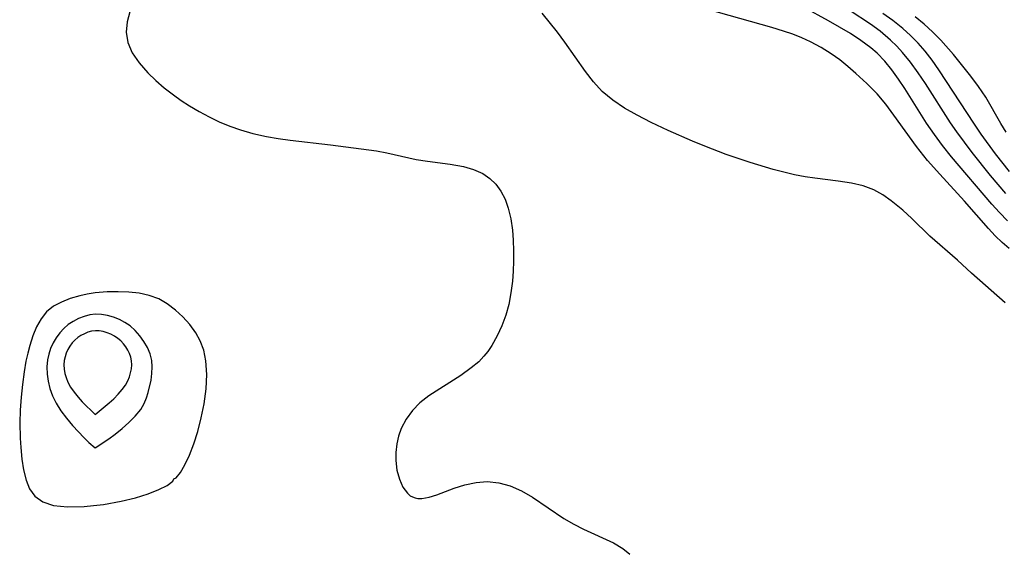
# Model space of a CAD drawing. Header units: metres. Extents: x 1073367 to 1082519, y 1569854 to 1574957.
# Tile 373 of 656: x 1076349 to 1076474, y 1573589 to 1573657. Entities that reach past the tile are written whole.
import ezdxf

# ---------------------------------------------------------------- set-up
doc = ezdxf.new("R2010")
doc.units = ezdxf.units.M
doc.layers.add('CGG_CurvaNivelLidar_v1', color=253, linetype='Continuous', lineweight=30)

msp = doc.modelspace()

# ---------------------------------------------------------------- linework, layer by layer
at = {"layer": 'CGG_CurvaNivelLidar_v1'}
for p, q in [((1076444.3596, 1573655.9109, 68), (1076433.5153, 1573658.9523, 68)), ((1076451.5225, 1573656.7567, 67.5), (1076448.4356, 1573658.4361, 67.5)), ((1076362.8819, 1573657.8841, 68.5), (1076362.5526, 1573656.6488, 68.5)), ((1076417.1431, 1573655.2988, 68.5), (1076415.2093, 1573657.7413, 68.5)), ((1076456.8595, 1573656.3257, 67), (1076454.3036, 1573658.0188, 67)), ((1076459.7147, 1573656.784, 66.5), (1076458.4167, 1573657.7065, 66.5)), ((1076463.6617, 1573656.3445, 66), (1076462.5222, 1573657.2835, 66)), ((1076362.5526, 1573656.6488, 68.5), (1076362.4516, 1573655.3289, 68.5)), ((1076445.846, 1573655.4587, 68), (1076444.3596, 1573655.9109, 68)), ((1076454.3225, 1573655.1423, 67.5), (1076451.5225, 1573656.7567, 67.5)), ((1076458.0819, 1573655.4256, 67), (1076456.8595, 1573656.3257, 67)), ((1076460.9573, 1573655.8012, 66.5), (1076459.7147, 1573656.784, 66.5)), ((1076461.9563, 1573654.896, 66.5), (1076460.9573, 1573655.8012, 66.5)), ((1076464.7498, 1573655.3459, 66), (1076463.6617, 1573656.3445, 66)), ((1076362.4516, 1573655.3289, 68.5), (1076362.6441, 1573654.0237, 68.5)), ((1076418.0833, 1573654.0569, 68.5), (1076417.1431, 1573655.2988, 68.5)), ((1076447.0205, 1573655.0473, 68), (1076445.846, 1573655.4587, 68)), ((1076448.1691, 1573654.585, 68), (1076447.0205, 1573655.0473, 68)), ((1076449.2629, 1573654.0805, 68), (1076448.1691, 1573654.585, 68)), ((1076455.6582, 1573654.2766, 67.5), (1076454.3225, 1573655.1423, 67.5)), ((1076459.4065, 1573654.3219, 67), (1076458.0819, 1573655.4256, 67)), ((1076460.1988, 1573653.5586, 67), (1076459.4065, 1573654.3219, 67)), ((1076462.8995, 1573653.9297, 66.5), (1076461.9563, 1573654.896, 66.5)), ((1076465.79, 1573654.2976, 66), (1076464.7498, 1573655.3459, 66)), ((1076362.6441, 1573654.0237, 68.5), (1076363.2168, 1573652.6913, 68.5)), ((1076420.7107, 1573650.335, 68.5), (1076418.0833, 1573654.0569, 68.5)), ((1076450.6052, 1573653.3753, 68), (1076449.2629, 1573654.0805, 68)), ((1076451.8885, 1573652.5842, 68), (1076450.6052, 1573653.3753, 68)), ((1076456.9202, 1573653.3326, 67.5), (1076455.6582, 1573654.2766, 67.5)), ((1076457.7092, 1573652.6414, 67.5), (1076456.9202, 1573653.3326, 67.5)), ((1076460.9467, 1573652.749, 67), (1076460.1988, 1573653.5586, 67)), ((1076463.7874, 1573652.9076, 66.5), (1076462.8995, 1573653.9297, 66.5)), ((1076467.4057, 1573652.4793, 66), (1076465.79, 1573654.2976, 66)), ((1076363.2168, 1573652.6913, 68.5), (1076364.0956, 1573651.408, 68.5)), ((1076452.9709, 1573651.799, 68), (1076451.8885, 1573652.5842, 68)), ((1076458.6967, 1573651.6153, 67.5), (1076457.7092, 1573652.6414, 67.5)), ((1076461.9671, 1573651.4883, 67), (1076460.9467, 1573652.749, 67)), ((1076464.6859, 1573651.7486, 66.5), (1076463.7874, 1573652.9076, 66.5)), ((1076469.6073, 1573649.7356, 66), (1076467.4057, 1573652.4793, 66)), ((1076364.0956, 1573651.408, 68.5), (1076365.1947, 1573650.1624, 68.5)), ((1076454.0102, 1573650.9544, 68), (1076452.9709, 1573651.799, 68)), ((1076455.0225, 1573650.0727, 68), (1076454.0102, 1573650.9544, 68)), ((1076459.5908, 1573650.5186, 67.5), (1076458.6967, 1573651.6153, 67.5)), ((1076462.9208, 1573650.1601, 67), (1076461.9671, 1573651.4883, 67)), ((1076465.5385, 1573650.5462, 66.5), (1076464.6859, 1573651.7486, 66.5)), ((1076365.1947, 1573650.1624, 68.5), (1076366.1911, 1573649.1886, 68.5)), ((1076421.7121, 1573649.0021, 68.5), (1076420.7107, 1573650.335, 68.5)), ((1076456.3995, 1573648.8072, 68), (1076455.0225, 1573650.0727, 68)), ((1076460.4281, 1573649.3587, 67.5), (1076459.5908, 1573650.5186, 67.5)), ((1076461.2284, 1573648.1544, 67.5), (1076460.4281, 1573649.3587, 67.5)), ((1076463.8333, 1573648.787, 67), (1076462.9208, 1573650.1601, 67)), ((1076470.0549, 1573643.6169, 66.5), (1076465.5385, 1573650.5462, 66.5)), ((1076470.5923, 1573648.4123, 66), (1076469.6073, 1573649.7356, 66)), ((1076366.1911, 1573649.1886, 68.5), (1076367.2711, 1573648.244, 68.5)), ((1076367.2711, 1573648.244, 68.5), (1076368.4251, 1573647.3406, 68.5)), ((1076422.8165, 1573647.786, 68.5), (1076421.7121, 1573649.0021, 68.5)), ((1076457.7072, 1573647.4653, 68), (1076456.3995, 1573648.8072, 68)), ((1076463.9948, 1573643.7791, 67.5), (1076461.2284, 1573648.1544, 67.5)), ((1076467.0368, 1573643.788, 67), (1076463.8333, 1573648.787, 67)), ((1076471.5022, 1573647.0558, 66), (1076470.5923, 1573648.4123, 66)), ((1076368.4251, 1573647.3406, 68.5), (1076369.4322, 1573646.6318, 68.5)), ((1076424.1675, 1573646.6607, 68.5), (1076422.8165, 1573647.786, 68.5)), ((1076458.7979, 1573646.1615, 68), (1076457.7072, 1573647.4653, 68)), ((1076473.419, 1573643.7176, 66), (1076471.5022, 1573647.0558, 66)), ((1076369.4322, 1573646.6318, 68.5), (1076370.478, 1573645.9588, 68.5)), ((1076370.478, 1573645.9588, 68.5), (1076371.7002, 1573645.2389, 68.5)), ((1076425.6652, 1573645.672, 68.5), (1076424.1675, 1573646.6607, 68.5)), ((1076427.2637, 1573644.7631, 68.5), (1076425.6652, 1573645.672, 68.5)), ((1076459.8297, 1573644.7915, 68), (1076458.7979, 1573646.1615, 68)), ((1076371.7002, 1573645.2389, 68.5), (1076372.9561, 1573644.5666, 68.5)), ((1076372.9561, 1573644.5666, 68.5), (1076374.2414, 1573643.9473, 68.5)), ((1076429.0277, 1573643.8441, 68.5), (1076427.2637, 1573644.7631, 68.5)), ((1076462.721, 1573640.7764, 68), (1076459.8297, 1573644.7915, 68)), ((1076374.2414, 1573643.9473, 68.5), (1076375.571, 1573643.3829, 68.5)), ((1076375.571, 1573643.3829, 68.5), (1076376.9303, 1573642.8957, 68.5)), ((1076431.1842, 1573642.813, 68.5), (1076429.0277, 1573643.8441, 68.5)), ((1076464.9749, 1573642.3229, 67.5), (1076463.9948, 1573643.7791, 67.5)), ((1076467.81, 1573642.6685, 67), (1076467.0368, 1573643.788, 67)), ((1076470.923, 1573642.348, 66.5), (1076470.0549, 1573643.6169, 66.5)), ((1076474.101, 1573642.6156, 66), (1076473.419, 1573643.7176, 66)), ((1076376.9303, 1573642.8957, 68.5), (1076378.488, 1573642.4559, 68.5)), ((1076378.488, 1573642.4559, 68.5), (1076380.2309, 1573642.0832, 68.5)), ((1076380.2309, 1573642.0832, 68.5), (1076381.7286, 1573641.83, 68.5)), ((1076381.7286, 1573641.83, 68.5), (1076383.2366, 1573641.6166, 68.5)), ((1076434.28, 1573641.4679, 68.5), (1076431.1842, 1573642.813, 68.5)), ((1076466.0082, 1573640.9061, 67.5), (1076464.9749, 1573642.3229, 67.5)), ((1076469.7748, 1573640.0372, 67), (1076467.81, 1573642.6685, 67)), ((1076472.7494, 1573639.86, 66.5), (1076470.923, 1573642.348, 66.5)), ((1076383.2366, 1573641.6166, 68.5), (1076388.3573, 1573641.0159, 68.5)), ((1076388.3573, 1573641.0159, 68.5), (1076394.1801, 1573640.2266, 68.5)), ((1076435.8542, 1573640.8278, 68.5), (1076434.28, 1573641.4679, 68.5)), ((1076438.5511, 1573639.7981, 68.5), (1076435.8542, 1573640.8278, 68.5)), ((1076464.092, 1573639.0307, 68), (1076462.721, 1573640.7764, 68)), ((1076467.1451, 1573639.4897, 67.5), (1076466.0082, 1573640.9061, 67.5)), ((1076394.1801, 1573640.2266, 68.5), (1076395.4919, 1573639.9909, 68.5)), ((1076395.4919, 1573639.9909, 68.5), (1076399.2338, 1573639.155, 68.5)), ((1076441.5999, 1573638.7629, 68.5), (1076438.5511, 1573639.7981, 68.5)), ((1076472.27, 1573633.4792, 67.5), (1076467.1451, 1573639.4897, 67.5)), ((1076472.1072, 1573637.0999, 67), (1076469.7748, 1573640.0372, 67)), ((1076474.5236, 1573637.6335, 66.5), (1076472.7494, 1573639.86, 66.5)), ((1076399.2338, 1573639.155, 68.5), (1076400.671, 1573638.928, 68.5)), ((1076400.671, 1573638.928, 68.5), (1076403.5261, 1573638.5616, 68.5)), ((1076403.5261, 1573638.5616, 68.5), (1076405.2308, 1573638.2472, 68.5)), ((1076405.2308, 1573638.2472, 68.5), (1076406.5047, 1573637.8799, 68.5)), ((1076444.534, 1573637.8799, 68.5), (1076441.5999, 1573638.7629, 68.5)), ((1076465.652, 1573637.2708, 68), (1076464.092, 1573639.0307, 68)), ((1076406.5047, 1573637.8799, 68.5), (1076407.6724, 1573637.3532, 68.5)), ((1076407.6724, 1573637.3532, 68.5), (1076408.5578, 1573636.7446, 68.5)), ((1076445.8824, 1573637.521, 68.5), (1076444.534, 1573637.8799, 68.5)), ((1076447.2277, 1573637.2056, 68.5), (1076445.8824, 1573637.521, 68.5)), ((1076448.5684, 1573636.9441, 68.5), (1076447.2277, 1573637.2056, 68.5)), ((1076449.8012, 1573636.7555, 68.5), (1076448.5684, 1573636.9441, 68.5)), ((1076468.805, 1573633.8668, 68), (1076465.652, 1573637.2708, 68)), ((1076474.0217, 1573634.8384, 67), (1076472.1072, 1573637.0999, 67)), ((1076408.5578, 1573636.7446, 68.5), (1076409.3299, 1573635.996, 68.5)), ((1076409.3299, 1573635.996, 68.5), (1076409.976, 1573635.1209, 68.5)), ((1076452.7774, 1573636.4004, 68.5), (1076449.8012, 1573636.7555, 68.5)), ((1076454.4714, 1573636.1476, 68.5), (1076452.7774, 1573636.4004, 68.5)), ((1076455.9424, 1573635.7999, 68.5), (1076454.4714, 1573636.1476, 68.5)), ((1076457.3118, 1573635.2823, 68.5), (1076455.9424, 1573635.7999, 68.5)), ((1076409.976, 1573635.1209, 68.5), (1076410.5044, 1573634.0898, 68.5)), ((1076458.4357, 1573634.645, 68.5), (1076457.3118, 1573635.2823, 68.5)), ((1076459.5062, 1573633.8866, 68.5), (1076458.4357, 1573634.645, 68.5)), ((1076410.5044, 1573634.0898, 68.5), (1076410.9067, 1573632.9586, 68.5)), ((1076460.9758, 1573632.7011, 68.5), (1076459.5062, 1573633.8866, 68.5)), ((1076471.8463, 1573630.3777, 68), (1076468.805, 1573633.8668, 68)), ((1076473.2505, 1573632.3905, 67.5), (1076472.27, 1573633.4792, 67.5)), ((1076410.9067, 1573632.9586, 68.5), (1076411.2344, 1573631.6004, 68.5)), ((1076462.1166, 1573631.6432, 68.5), (1076460.9758, 1573632.7011, 68.5)), ((1076474.262, 1573631.3393, 67.5), (1076473.2505, 1573632.3905, 67.5)), ((1076411.2344, 1573631.6004, 68.5), (1076411.4478, 1573630.1709, 68.5)), ((1076464.3987, 1573629.42, 68.5), (1076462.1166, 1573631.6432, 68.5)), ((1076411.4478, 1573630.1709, 68.5), (1076411.5497, 1573628.8783, 68.5)), ((1076467.9132, 1573626.335, 68.5), (1076464.3987, 1573629.42, 68.5)), ((1076472.697, 1573629.4592, 68), (1076471.8463, 1573630.3777, 68)), ((1076473.5859, 1573628.5881, 68), (1076472.697, 1573629.4592, 68)), ((1076411.5497, 1573628.8783, 68.5), (1076411.5883, 1573627.5595, 68.5)), ((1076474.4435, 1573627.8495, 68), (1076473.5859, 1573628.5881, 68)), ((1076411.5883, 1573627.5595, 68.5), (1076411.5783, 1573626.2248, 68.5)), ((1076411.5783, 1573626.2248, 68.5), (1076411.5317, 1573624.9605, 68.5)), ((1076469.6725, 1573624.7223, 68.5), (1076467.9132, 1573626.335, 68.5)), ((1076411.5317, 1573624.9605, 68.5), (1076411.4405, 1573623.6979, 68.5)), ((1076473.9475, 1573620.9539, 68.5), (1076469.6725, 1573624.7223, 68.5)), ((1076411.4405, 1573623.6979, 68.5), (1076411.2561, 1573622.2066, 68.5)), ((1076357.501, 1573622.0275, 68.5), (1076356.5416, 1573621.8147, 68.5)), ((1076358.4831, 1573622.1873, 68.5), (1076357.501, 1573622.0275, 68.5)), ((1076360.0364, 1573622.3192, 68.5), (1076358.4831, 1573622.1873, 68.5)), ((1076361.4068, 1573622.3501, 68.5), (1076360.0364, 1573622.3192, 68.5)), ((1076362.7686, 1573622.3011, 68.5), (1076361.4068, 1573622.3501, 68.5)), ((1076364.0988, 1573622.1533, 68.5), (1076362.7686, 1573622.3011, 68.5)), ((1076365.372, 1573621.8793, 68.5), (1076364.0988, 1573622.1533, 68.5)), ((1076366.559, 1573621.4423, 68.5), (1076365.372, 1573621.8793, 68.5)), ((1076411.2561, 1573622.2066, 68.5), (1076410.9731, 1573620.7417, 68.5)), ((1076354.2265, 1573621.0418, 68.5), (1076353.2117, 1573620.4933, 68.5)), ((1076355.3466, 1573621.4732, 68.5), (1076354.2265, 1573621.0418, 68.5)), ((1076356.5416, 1573621.8147, 68.5), (1076355.3466, 1573621.4732, 68.5)), ((1076367.6569, 1573620.8021, 68.5), (1076366.559, 1573621.4423, 68.5)), ((1076368.6762, 1573620.0098, 68.5), (1076367.6569, 1573620.8021, 68.5)), ((1076410.9731, 1573620.7417, 68.5), (1076410.5877, 1573619.3496, 68.5)), ((1076352.3385, 1573619.7934, 68.5), (1076351.635, 1573618.9179, 68.5)), ((1076353.2117, 1573620.4933, 68.5), (1076352.3385, 1573619.7934, 68.5)), ((1076357.8119, 1573619.4017, 69), (1076357.0917, 1573619.2097, 69)), ((1076358.5453, 1573619.4944, 69), (1076357.8119, 1573619.4017, 69)), ((1076359.3139, 1573619.4713, 69), (1076358.5453, 1573619.4944, 69)), ((1076360.0811, 1573619.3422, 69), (1076359.3139, 1573619.4713, 69)), ((1076360.8377, 1573619.1244, 69), (1076360.0811, 1573619.3422, 69)), ((1076369.6177, 1573619.1441, 68.5), (1076368.6762, 1573620.0098, 68.5)), ((1076410.5877, 1573619.3496, 68.5), (1076410.1003, 1573618.0074, 68.5)), ((1076351.635, 1573618.9179, 68.5), (1076351.0712, 1573617.8933, 68.5)), ((1076355.0888, 1573618.1683, 69), (1076354.5107, 1573617.6806, 69)), ((1076355.7204, 1573618.586, 69), (1076355.0888, 1573618.1683, 69)), ((1076356.3916, 1573618.9346, 69), (1076355.7204, 1573618.586, 69)), ((1076357.0917, 1573619.2097, 69), (1076356.3916, 1573618.9346, 69)), ((1076361.5736, 1573618.8283, 69), (1076360.8377, 1573619.1244, 69)), ((1076362.2769, 1573618.4578, 69), (1076361.5736, 1573618.8283, 69)), ((1076362.9331, 1573618.0107, 69), (1076362.2769, 1573618.4578, 69)), ((1076370.4932, 1573618.1878, 68.5), (1076369.6177, 1573619.1441, 68.5)), ((1076371.264, 1573617.131, 68.5), (1076370.4932, 1573618.1878, 68.5)), ((1076351.0712, 1573617.8933, 68.5), (1076350.6104, 1573616.7554, 68.5)), ((1076353.9994, 1573617.1217, 69), (1076353.5527, 1573616.5042, 69)), ((1076354.5107, 1573617.6806, 69), (1076353.9994, 1573617.1217, 69)), ((1076357.129, 1573617.0192, 69.5), (1076356.6927, 1573616.7923, 69.5)), ((1076357.5839, 1573617.1989, 69.5), (1076357.129, 1573617.0192, 69.5)), ((1076358.0518, 1573617.3246, 69.5), (1076357.5839, 1573617.1989, 69.5)), ((1076358.5282, 1573617.3854, 69.5), (1076358.0518, 1573617.3246, 69.5)), ((1076359.0274, 1573617.3699, 69.5), (1076358.5282, 1573617.3854, 69.5)), ((1076359.5259, 1573617.285, 69.5), (1076359.0274, 1573617.3699, 69.5)), ((1076360.0176, 1573617.1427, 69.5), (1076359.5259, 1573617.285, 69.5)), ((1076360.496, 1573616.9502, 69.5), (1076360.0176, 1573617.1427, 69.5)), ((1076360.9532, 1573616.7098, 69.5), (1076360.496, 1573616.9502, 69.5)), ((1076363.5924, 1573617.4201, 69), (1076362.9331, 1573618.0107, 69)), ((1076364.1782, 1573616.7514, 69), (1076363.5924, 1573617.4201, 69)), ((1076371.8337, 1573616.0917, 68.5), (1076371.264, 1573617.131, 68.5)), ((1076410.1003, 1573618.0074, 68.5), (1076409.517, 1573616.7276, 68.5)), ((1076350.6104, 1573616.7554, 68.5), (1076350.2217, 1573615.5335, 68.5)), ((1076353.1685, 1573615.8419, 69), (1076352.8493, 1573615.1452, 69)), ((1076353.5527, 1573616.5042, 69), (1076353.1685, 1573615.8419, 69)), ((1076355.5757, 1573615.8406, 69.5), (1076355.287, 1573615.4394, 69.5)), ((1076355.9069, 1573616.2039, 69.5), (1076355.5757, 1573615.8406, 69.5)), ((1076356.2822, 1573616.5208, 69.5), (1076355.9069, 1573616.2039, 69.5)), ((1076356.6927, 1573616.7923, 69.5), (1076356.2822, 1573616.5208, 69.5)), ((1076361.3793, 1573616.4197, 69.5), (1076360.9532, 1573616.7098, 69.5)), ((1076361.7487, 1573616.0945, 69.5), (1076361.3793, 1573616.4197, 69.5)), ((1076362.082, 1573615.7305, 69.5), (1076361.7487, 1573616.0945, 69.5)), ((1076362.3803, 1573615.3372, 69.5), (1076362.082, 1573615.7305, 69.5)), ((1076364.6907, 1573616.0251, 69), (1076364.1782, 1573616.7514, 69)), ((1076365.123, 1573615.2554, 69), (1076364.6907, 1573616.0251, 69)), ((1076372.2729, 1573614.9245, 68.5), (1076371.8337, 1573616.0917, 68.5)), ((1076409.517, 1573616.7276, 68.5), (1076408.8389, 1573615.5257, 68.5)), ((1076349.9552, 1573614.5382, 68.5), (1076349.7255, 1573613.5118, 68.5)), ((1076350.2217, 1573615.5335, 68.5), (1076349.9552, 1573614.5382, 68.5)), ((1076352.6025, 1573614.4216, 69), (1076352.4415, 1573613.6766, 69)), ((1076352.8493, 1573615.1452, 69), (1076352.6025, 1573614.4216, 69)), ((1076354.834, 1573614.5576, 69.5), (1076354.677, 1573614.0889, 69.5)), ((1076355.0392, 1573615.0094, 69.5), (1076354.834, 1573614.5576, 69.5)), ((1076355.287, 1573615.4394, 69.5), (1076355.0392, 1573615.0094, 69.5)), ((1076362.6413, 1573614.9213, 69.5), (1076362.3803, 1573615.3372, 69.5)), ((1076362.8597, 1573614.4879, 69.5), (1076362.6413, 1573614.9213, 69.5)), ((1076363.0267, 1573614.0404, 69.5), (1076362.8597, 1573614.4879, 69.5)), ((1076365.4593, 1573614.452, 69), (1076365.123, 1573615.2554, 69)), ((1076365.6739, 1573613.6205, 69), (1076365.4593, 1573614.452, 69)), ((1076372.548, 1573613.5506, 68.5), (1076372.2729, 1573614.9245, 68.5)), ((1076408.3221, 1573614.7663, 68.5), (1076407.8248, 1573614.1487, 68.5)), ((1076408.8389, 1573615.5257, 68.5), (1076408.3221, 1573614.7663, 68.5)), ((1076349.7255, 1573613.5118, 68.5), (1076349.4932, 1573612.1727, 68.5)), ((1076352.4415, 1573613.6766, 69), (1076352.3763, 1573612.7859, 69)), ((1076354.5776, 1573613.607, 69.5), (1076354.5448, 1573613.0687, 69.5)), ((1076354.677, 1573614.0889, 69.5), (1076354.5776, 1573613.607, 69.5)), ((1076363.1288, 1573613.5808, 69.5), (1076363.0267, 1573614.0404, 69.5)), ((1076363.1535, 1573613.0786, 69.5), (1076363.1288, 1573613.5808, 69.5)), ((1076365.7442, 1573612.7931, 69), (1076365.6739, 1573613.6205, 69)), ((1076372.6511, 1573611.8436, 68.5), (1076372.548, 1573613.5506, 68.5)), ((1076407.1591, 1573613.4616, 68.5), (1076406.219, 1573612.6693, 68.5)), ((1076407.8248, 1573614.1487, 68.5), (1076407.1591, 1573613.4616, 68.5)), ((1076349.4932, 1573612.1727, 68.5), (1076349.2742, 1573610.5715, 68.5)), ((1076352.3763, 1573612.7859, 69), (1076352.4221, 1573611.8821, 69)), ((1076352.4221, 1573611.8821, 69), (1076352.5557, 1573610.9747, 69)), ((1076354.5448, 1573613.0687, 69.5), (1076354.5804, 1573612.5235, 69.5)), ((1076354.5804, 1573612.5235, 69.5), (1076354.6723, 1573611.9767, 69.5)), ((1076354.6723, 1573611.9767, 69.5), (1076354.8155, 1573611.4315, 69.5)), ((1076362.8364, 1573611.5466, 69.5), (1076362.9945, 1573612.0569, 69.5)), ((1076362.9945, 1573612.0569, 69.5), (1076363.1037, 1573612.5691, 69.5)), ((1076363.1037, 1573612.5691, 69.5), (1076363.1535, 1573613.0786, 69.5)), ((1076365.5866, 1573611.0996, 69), (1076365.7048, 1573611.9503, 69)), ((1076365.7048, 1573611.9503, 69), (1076365.7442, 1573612.7931, 69)), ((1076372.5642, 1573610.0075, 68.5), (1076372.6511, 1573611.8436, 68.5)), ((1076406.219, 1573612.6693, 68.5), (1076404.8752, 1573611.7126, 68.5)), ((1076352.5557, 1573610.9747, 69), (1076352.7628, 1573610.0722, 69)), ((1076354.8155, 1573611.4315, 69.5), (1076355.0513, 1573610.8429, 69.5)), ((1076355.0513, 1573610.8429, 69.5), (1076355.3912, 1573610.2184, 69.5)), ((1076362.3382, 1573610.4981, 69.5), (1076362.6325, 1573611.04, 69.5)), ((1076362.6325, 1573611.04, 69.5), (1076362.8364, 1573611.5466, 69.5)), ((1076365.2442, 1573609.5556, 69), (1076365.5866, 1573611.0996, 69)), ((1076404.8752, 1573611.7126, 68.5), (1076400.8265, 1573609.1369, 68.5)), ((1076349.2742, 1573610.5715, 68.5), (1076349.1026, 1573608.945, 68.5)), ((1076352.7628, 1573610.0722, 69), (1076353.0996, 1573609.1079, 69)), ((1076355.3912, 1573610.2184, 69.5), (1076355.8338, 1573609.5729, 69.5)), ((1076355.8338, 1573609.5729, 69.5), (1076356.3366, 1573608.9465, 69.5)), ((1076361.4373, 1573609.3294, 69.5), (1076361.9454, 1573609.9305, 69.5)), ((1076361.9454, 1573609.9305, 69.5), (1076362.3382, 1573610.4981, 69.5)), ((1076365.0344, 1573608.8678, 69), (1076365.2442, 1573609.5556, 69)), ((1076372.3165, 1573608.1116, 68.5), (1076372.5642, 1573610.0075, 68.5)), ((1076349.1026, 1573608.945, 68.5), (1076348.983, 1573607.3104, 68.5)), ((1076353.0996, 1573609.1079, 69), (1076353.5341, 1573608.2011, 69)), ((1076353.5341, 1573608.2011, 69), (1076354.1392, 1573607.225, 69)), ((1076356.3366, 1573608.9465, 69.5), (1076356.8611, 1573608.3596, 69.5)), ((1076356.8611, 1573608.3596, 69.5), (1076358.5, 1573606.7507, 69.5)), ((1076358.5, 1573606.7507, 69.5), (1076360.2908, 1573608.2129, 69.5)), ((1076360.2908, 1573608.2129, 69.5), (1076360.8724, 1573608.7511, 69.5)), ((1076360.8724, 1573608.7511, 69.5), (1076361.4373, 1573609.3294, 69.5)), ((1076364.2761, 1573607.4059, 69), (1076364.7177, 1573608.1447, 69)), ((1076364.7177, 1573608.1447, 69), (1076365.0344, 1573608.8678, 69)), ((1076371.9613, 1573606.3258, 68.5), (1076372.3165, 1573608.1116, 68.5)), ((1076399.6906, 1573608.2499, 68.5), (1076398.7424, 1573607.2646, 68.5)), ((1076400.8265, 1573609.1369, 68.5), (1076399.6906, 1573608.2499, 68.5)), ((1076348.983, 1573607.3104, 68.5), (1076348.9257, 1573605.684, 68.5)), ((1076354.1392, 1573607.225, 69), (1076354.8497, 1573606.2692, 69)), ((1076363.5948, 1573606.5468, 69), (1076364.2761, 1573607.4059, 69)), ((1076398.7424, 1573607.2646, 68.5), (1076397.9534, 1573606.1632, 68.5)), ((1076348.9257, 1573605.684, 68.5), (1076348.9664, 1573603.7267, 68.5)), ((1076354.8497, 1573606.2692, 69), (1076355.6128, 1573605.3613, 69)), ((1076361.922, 1573604.9612, 69), (1076362.7905, 1573605.7266, 69)), ((1076362.7905, 1573605.7266, 69), (1076363.5948, 1573606.5468, 69)), ((1076371.5176, 1573604.611, 68.5), (1076371.9613, 1573606.3258, 68.5)), ((1076397.9534, 1573606.1632, 68.5), (1076397.3382, 1573604.9724, 68.5)), ((1076355.6128, 1573605.3613, 69), (1076357.0923, 1573603.801, 69)), ((1076361.047, 1573604.267, 69), (1076361.922, 1573604.9612, 69)), ((1076371.0085, 1573603.0132, 68.5), (1076371.5176, 1573604.611, 68.5)), ((1076397.3382, 1573604.9724, 68.5), (1076396.9924, 1573604.0022, 68.5)), ((1076348.9664, 1573603.7267, 68.5), (1076349.0537, 1573602.5631, 68.5)), ((1076357.0923, 1573603.801, 69), (1076357.7092, 1573603.2062, 69)), ((1076357.7092, 1573603.2062, 69), (1076358.5, 1573602.507, 69)), ((1076358.5, 1573602.507, 69), (1076360.2214, 1573603.6609, 69)), ((1076360.2214, 1573603.6609, 69), (1076361.047, 1573604.267, 69)), ((1076396.9924, 1573604.0022, 68.5), (1076396.7617, 1573603.0095, 68.5)), ((1076349.0537, 1573602.5631, 68.5), (1076349.2098, 1573601.0969, 68.5)), ((1076370.4592, 1573601.5857, 68.5), (1076371.0085, 1573603.0132, 68.5)), ((1076396.6396, 1573601.9451, 68.5), (1076396.6386, 1573600.8961, 68.5)), ((1076396.7617, 1573603.0095, 68.5), (1076396.6396, 1573601.9451, 68.5)), ((1076349.2098, 1573601.0969, 68.5), (1076349.4286, 1573599.7039, 68.5)), ((1076369.8765, 1573600.3382, 68.5), (1076370.4592, 1573601.5857, 68.5)), ((1076396.6386, 1573600.8961, 68.5), (1076396.7924, 1573599.6615, 68.5)), ((1076349.4286, 1573599.7039, 68.5), (1076349.7415, 1573598.4193, 68.5)), ((1076368.7772, 1573598.6958, 68.5), (1076369.3229, 1573599.3856, 68.5)), ((1076369.3229, 1573599.3856, 68.5), (1076369.8765, 1573600.3382, 68.5)), ((1076396.7924, 1573599.6615, 68.5), (1076397.0981, 1573598.5261, 68.5)), ((1076349.7415, 1573598.4193, 68.5), (1076350.1897, 1573597.2884, 68.5)), ((1076367.6366, 1573597.7344, 68.5), (1076368.374, 1573598.275, 68.5)), ((1076368.374, 1573598.275, 68.5), (1076368.5, 1573598.5732, 68.5)), ((1076368.5, 1573598.5732, 68.5), (1076368.7772, 1573598.6958, 68.5)), ((1076397.0981, 1573598.5261, 68.5), (1076397.5414, 1573597.5377, 68.5)), ((1076405.4115, 1573597.8303, 68.5), (1076406.8198, 1573598.1312, 68.5)), ((1076406.8198, 1573598.1312, 68.5), (1076408.2561, 1573598.2326, 68.5)), ((1076408.2561, 1573598.2326, 68.5), (1076409.7227, 1573598.0723, 68.5)), ((1076350.1897, 1573597.2884, 68.5), (1076350.8274, 1573596.37, 68.5)), ((1076365.218, 1573596.6772, 68.5), (1076366.588, 1573597.2056, 68.5)), ((1076366.588, 1573597.2056, 68.5), (1076367.6366, 1573597.7344, 68.5)), ((1076397.5414, 1573597.5377, 68.5), (1076398.1177, 1573596.7532, 68.5)), ((1076401.8658, 1573596.563, 68.5), (1076404.0546, 1573597.4002, 68.5)), ((1076404.0546, 1573597.4002, 68.5), (1076405.4115, 1573597.8303, 68.5)), ((1076409.7227, 1573598.0723, 68.5), (1076411.1728, 1573597.671, 68.5)), ((1076411.1728, 1573597.671, 68.5), (1076412.5827, 1573597.0628, 68.5)), ((1076412.5827, 1573597.0628, 68.5), (1076413.9967, 1573596.2428, 68.5)), ((1076350.8274, 1573596.37, 68.5), (1076351.8464, 1573595.6373, 68.5)), ((1076351.8464, 1573595.6373, 68.5), (1076353.2051, 1573595.2018, 68.5)), ((1076359.5401, 1573595.3248, 68.5), (1076361.8156, 1573595.7429, 68.5)), ((1076361.8156, 1573595.7429, 68.5), (1076363.6011, 1573596.1818, 68.5)), ((1076363.6011, 1573596.1818, 68.5), (1076365.218, 1573596.6772, 68.5)), ((1076398.1177, 1573596.7532, 68.5), (1076398.4815, 1573596.4411, 68.5)), ((1076398.4815, 1573596.4411, 68.5), (1076398.754, 1573596.279, 68.5)), ((1076398.754, 1573596.279, 68.5), (1076399.0927, 1573596.1483, 68.5)), ((1076399.0927, 1573596.1483, 68.5), (1076399.4584, 1573596.0793, 68.5)), ((1076399.4584, 1573596.0793, 68.5), (1076399.9421, 1573596.0733, 68.5)), ((1076399.9421, 1573596.0733, 68.5), (1076400.8671, 1573596.2389, 68.5)), ((1076400.8671, 1573596.2389, 68.5), (1076401.8658, 1573596.563, 68.5)), ((1076413.9967, 1573596.2428, 68.5), (1076417.9559, 1573593.5533, 68.5)), ((1076353.2051, 1573595.2018, 68.5), (1076354.9979, 1573595.0357, 68.5)), ((1076354.9979, 1573595.0357, 68.5), (1076357.087, 1573595.08, 68.5)), ((1076357.087, 1573595.08, 68.5), (1076358.302, 1573595.1754, 68.5)), ((1076358.302, 1573595.1754, 68.5), (1076359.5401, 1573595.3248, 68.5)), ((1076417.9559, 1573593.5533, 68.5), (1076419.2116, 1573592.8068, 68.5)), ((1076419.2116, 1573592.8068, 68.5), (1076420.4488, 1573592.1671, 68.5)), ((1076420.4488, 1573592.1671, 68.5), (1076424.2596, 1573590.432, 68.5)), ((1076424.2596, 1573590.432, 68.5), (1076425.4323, 1573589.7432, 68.5)), ((1076425.4323, 1573589.7432, 68.5), (1076426.3366, 1573589.0295, 68.5))]:
    msp.add_line(p, q, dxfattribs=at)

doc.saveas('drawing.dxf')
